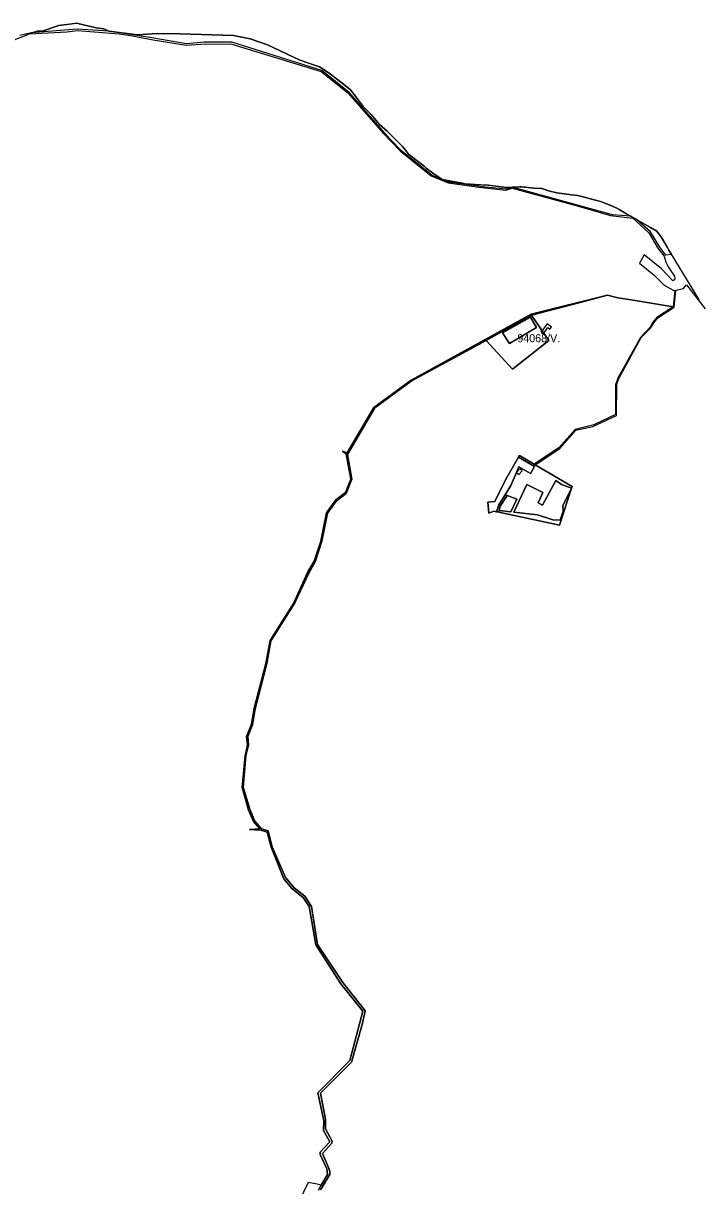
# Model space of a CAD drawing. Extents: x -477304 to -465429, y -1159113 to -1149210.
# Drawn here: x -468566 to -467301, y -1151906 to -1149728 of the extents above; entities that cross this region are included whole.
import ezdxf

# ---------------------------------------------------------------- set-up
doc = ezdxf.new("R2010")
doc.units = 0
for name, color, linetype in [('BPEJ_s', 7, 'Continuous'), ('orna_s', 7, 'Continuous'), ('PUPFL_s', 7, 'Continuous'), ('trav_porost_s', 7, 'Continuous'), ('voda_s', 7, 'Continuous')]:
    doc.layers.add(name, color=color, linetype=linetype)

msp = doc.modelspace()

# ---------------------------------------------------------------- linework, layer by layer
at = {"layer": 'BPEJ_s'}
for points in [[(-467633.58, -1150034.8), (-467634, -1150034.82), (-467635.2, -1150034.87), (-467650.52, -1150035.48), (-467660.67, -1150035.89), (-467691.02, -1150032.25), (-467691.13, -1150032.24), (-467695.27, -1150031.74), (-467699.35, -1150031.48), (-467738.99, -1150028.95), (-467743.99, -1150027.99), (-467774.85, -1150022.04), (-467781.23, -1150020.81), (-467796.82, -1150010.61), (-467811.39, -1149999.76), (-467815.35, -1149996.14), (-467822.52, -1149990.68), (-467844.55, -1149973.91), (-467852.2, -1149963.9), (-467855.74, -1149959.26), (-467884.29, -1149930.65), (-467898.92, -1149917.91), (-467914.35, -1149899.18), (-467929.86, -1149883.84), (-467940.54, -1149869.31), (-467953.41, -1149853.12), (-467969.58, -1149839.94), (-467971.2, -1149838.62), (-467990.41, -1149823.54), (-467996.63, -1149819.32), (-468011.08, -1149809.71), (-468018.72, -1149807.44), (-468031.74, -1149802.98), (-468049.34, -1149796.95), (-468108.63, -1149768.72), (-468141.39, -1149757.72), (-468172.61, -1149751.58), (-468232.24, -1149749.58), (-468272.9, -1149748.36), (-468315.64, -1149747.77), (-468352.52, -1149750.04), (-468405.93, -1149743), (-468415.38, -1149738.99), (-468430.13, -1149736.73), (-468466.79, -1149728.35), (-468469.31, -1149728.69), (-468500.06, -1149732.83), (-468528.94, -1149742.5), (-468539.73, -1149743.15), (-468546.01, -1149744.78), (-468551.75, -1149746.18), (-468572.68, -1149751.29)], [(-467299.54, -1150246.76), (-467311.84, -1150226.56), (-467318.1, -1150216.27), (-467323.47, -1150207.48), (-467342.35, -1150176.59), (-467348.75, -1150166.09), (-467351.62, -1150161.38), (-467356.43, -1150153.48), (-467359.18, -1150148.52), (-467370.43, -1150129.78), (-467378.86, -1150118.08), (-467391.06, -1150111.12), (-467410.93, -1150099.78), (-467416.57, -1150096.57), (-467428.24, -1150089.91), (-467437.15, -1150084.72), (-467449.91, -1150077.29), (-467453.98, -1150074.92), (-467464.09, -1150070.69), (-467477.66, -1150065.03), (-467484.59, -1150062.14), (-467488.77, -1150061.06), (-467493.76, -1150059.83), (-467498.98, -1150058.54), (-467519.92, -1150053.16), (-467520.95, -1150052.91), (-467523.07, -1150052.39), (-467524.7, -1150051.99), (-467524.89, -1150051.93), (-467524.95, -1150051.91), (-467525.04, -1150051.88), (-467527.1, -1150051.18), (-467539.13, -1150049.54), (-467566.7, -1150046.19), (-467581.86, -1150042.43), (-467588.45, -1150040.12), (-467589.95, -1150039.6), (-467594.21, -1150038.11), (-467594.3, -1150038.08), (-467594.61, -1150037.97), (-467595.11, -1150037.96), (-467595.92, -1150037.93), (-467609.58, -1150037.56), (-467625.32, -1150035.67), (-467632.82, -1150034.77), (-467633.58, -1150034.8)], [(-467591.09, -1150308.78), (-467581.36, -1150322.87), (-467649.5, -1150376.38), (-467698.93, -1150322.49), (-467668.72, -1150305.6), (-467614.05, -1150275.55), (-467594.15, -1150304.36), (-467591.09, -1150308.78)]]:
    msp.add_lwpolyline(points, dxfattribs=at)
msp.add_lwpolyline([(-467581.36, -1150322.87), (-467649.5, -1150376.38), (-467698.93, -1150322.49), (-467668.72, -1150305.6), (-467614.05, -1150275.55), (-467594.15, -1150304.36), (-467591.09, -1150308.78)], close=True, dxfattribs=at)
at = {"layer": 'orna_s'}
msp.add_lwpolyline([(-467668.23, -1150308.46), (-467616.15, -1150279.02), (-467604.84, -1150298.23), (-467655.14, -1150328.1)], close=True, dxfattribs=at)
at = {"layer": 'PUPFL_s'}
for points in [[(-468546.01, -1149744.78), (-468539.73, -1149743.15), (-468528.94, -1149742.5), (-468500.06, -1149732.83), (-468466.79, -1149728.35), (-468430.13, -1149736.73), (-468415.38, -1149738.99), (-468405.93, -1149743), (-468465.64, -1149739.27), (-468551.75, -1149746.18)], [(-468365.51, -1149749.15), (-468405.93, -1149743), (-468352.52, -1149750.04), (-468315.64, -1149747.77), (-468272.9, -1149748.36), (-468232.24, -1149749.58), (-468172.61, -1149751.58), (-468141.39, -1149757.72), (-468108.63, -1149768.72), (-468049.34, -1149796.95), (-468018.72, -1149807.44), (-468011.08, -1149809.71), (-467996.63, -1149819.32), (-467990.41, -1149823.54), (-467971.2, -1149838.62), (-467969.58, -1149839.94), (-467953.41, -1149853.12), (-467940.54, -1149869.31), (-467929.86, -1149883.84), (-467914.35, -1149899.18), (-467898.92, -1149917.91), (-467884.29, -1149930.65), (-467855.74, -1149959.26), (-467852.2, -1149963.9), (-467844.55, -1149973.91), (-467822.52, -1149990.68), (-467815.35, -1149996.14), (-467811.39, -1149999.76), (-467796.82, -1150010.61), (-467781.23, -1150020.81), (-467800.35, -1150013.35), (-467857.03, -1149967.72), (-467879.46, -1149944.74), (-467955.81, -1149858.04), (-468006.85, -1149816.76), (-468175.38, -1149763.89), (-468227.24, -1149763.96), (-468260.76, -1149766.65), (-468325.73, -1149755.91)], [(-467660.67, -1150035.89), (-467650.52, -1150035.48), (-467661.7, -1150038.99), (-467699.98, -1150035.16), (-467769.2, -1150026.12), (-467781.23, -1150020.81), (-467738.99, -1150028.95), (-467695.27, -1150031.74)], [(-467488.77, -1150061.06), (-467484.59, -1150062.14), (-467477.66, -1150065.03), (-467464.09, -1150070.69), (-467453.98, -1150074.92), (-467449.91, -1150077.29), (-467428.24, -1150089.91), (-467462.17, -1150087.21), (-467650.52, -1150035.48), (-467632.82, -1150034.77), (-467609.58, -1150037.56), (-467594.6, -1150037.97), (-467581.86, -1150042.43), (-467566.7, -1150046.19), (-467539.13, -1150049.54), (-467527.1, -1150051.18), (-467524.7, -1150051.99), (-467519.92, -1150053.16), (-467498.98, -1150058.54)], [(-467362.4, -1150162.85), (-467373.62, -1150147.93), (-467390.9, -1150119.01), (-467416.57, -1150096.57), (-467410.93, -1150099.78), (-467391.06, -1150111.12), (-467378.86, -1150118.08), (-467370.43, -1150129.78), (-467359.18, -1150148.52), (-467356.43, -1150153.48), (-467351.62, -1150161.38)], [(-467642.16, -1150570), (-467652.93, -1150594.56), (-467663.4, -1150611.85), (-467675.36, -1150630.69), (-467679.6, -1150643.45), (-467684.29, -1150642.44), (-467693.65, -1150646.51), (-467695.7, -1150625.4), (-467682.41, -1150624.5), (-467662.61, -1150583.86), (-467638.14, -1150541.46), (-467608.24, -1150558.83), (-467616.02, -1150571.69), (-467637.66, -1150559.3)], [(-467642.16, -1150570), (-467637.66, -1150559.3), (-467616.02, -1150571.69), (-467608.24, -1150558.83), (-467638.14, -1150541.46), (-467636.33, -1150538.33), (-467608.93, -1150554.4), (-467606.98, -1150555.56), (-467538, -1150596.51), (-467538.91, -1150599.3), (-467557.57, -1150592.65), (-467568.66, -1150584.84), (-467593.54, -1150631.16), (-467601.31, -1150626.59), (-467592.56, -1150607.57), (-467622.83, -1150592.44), (-467646.81, -1150644.24), (-467602.77, -1150649.39), (-467573.79, -1150658.68), (-467560.25, -1150659.08), (-467554.69, -1150642.62), (-467554.97, -1150632.24), (-467538.91, -1150599.3), (-467561.58, -1150668.95), (-467675.1, -1150644.43), (-467674.49, -1150641.53), (-467652.85, -1150643.98), (-467641.66, -1150619.99), (-467659.58, -1150613.28), (-467663.4, -1150611.85), (-467652.93, -1150594.56), (-467642.16, -1150570), (-467638, -1150573.87), (-467631.56, -1150566.95), (-467635.72, -1150563.08)], [(-467573.79, -1150658.68), (-467602.77, -1150649.39), (-467646.81, -1150644.24), (-467622.83, -1150592.44), (-467592.56, -1150607.57), (-467601.31, -1150626.59), (-467593.54, -1150631.16), (-467568.66, -1150584.84), (-467557.57, -1150592.65), (-467538.91, -1150599.3), (-467554.97, -1150632.24), (-467554.69, -1150642.62), (-467560.25, -1150659.08)], [(-467675.36, -1150630.69), (-467663.4, -1150611.85), (-467659.58, -1150613.28), (-467672.48, -1150633.25), (-467674.49, -1150641.53), (-467675.1, -1150644.43), (-467679.6, -1150643.45)], [(-467674.49, -1150641.53), (-467672.48, -1150633.25), (-467659.58, -1150613.28), (-467641.66, -1150619.99), (-467652.85, -1150643.98)]]:
    msp.add_lwpolyline(points, close=True, dxfattribs=at)
for points in [[(-468734.36, -1149948.59), (-468702.72, -1149908.72), (-468640.26, -1149840.22), (-468606.71, -1149770.78), (-468589.71, -1149761.88), (-468554.81, -1149748.43), (-468484.73, -1149744.64), (-468464.97, -1149741.9), (-468386.52, -1149748.44), (-468365.72, -1149751.36), (-468323.29, -1149759.46)], [(-468323.29, -1149759.46), (-468261.21, -1149769.25), (-468224.48, -1149767.21), (-468175.29, -1149767.23), (-468008.46, -1149818.68), (-467958.19, -1149859.02), (-467892, -1149934.48), (-467860.19, -1149967.44), (-467802.09, -1150014.5), (-467769.96, -1150027.3), (-467712.6, -1150035.46), (-467661.79, -1150041.14), (-467650.13, -1150037.48), (-467528.69, -1150070.41), (-467465.77, -1150088.82), (-467423.86, -1150093.78), (-467393.96, -1150120.73), (-467376.94, -1150149.66), (-467365.29, -1150164.76), (-467362.54, -1150176.21), (-467358.26, -1150183.36), (-467353.87, -1150190.46), (-467345.95, -1150202.45), (-467345.32, -1150205.9), (-467345.84, -1150209.06), (-467349.26, -1150211.16), (-467370.45, -1150188.42), (-467402.89, -1150161.98), (-467411.43, -1150177.9), (-467384.24, -1150200.5), (-467365.48, -1150219.08), (-467347.06, -1150229.32), (-467345.11, -1150228.9), (-467348.36, -1150259.85), (-467423.58, -1150247.4), (-467452.36, -1150242.57), (-467471.69, -1150237.75), (-467614.75, -1150273.57), (-467839.45, -1150396.95), (-467909.21, -1150447.95), (-467959.51, -1150533.3), (-467967.97, -1150530.25), (-467961.59, -1150535.33), (-467952.81, -1150582.56), (-467962.8, -1150607.33), (-467980.98, -1150621.41), (-467997.99, -1150645.76), (-468008.82, -1150698.59), (-468021.29, -1150736.32), (-468033.53, -1150757.67), (-468060.28, -1150815.18), (-468104, -1150884.93), (-468111.81, -1150927.76), (-468133.45, -1151011.84), (-468138.42, -1151041.63), (-468147.89, -1151064.43), (-468146.24, -1151080.32), (-468150.84, -1151100.81), (-468156.28, -1151160.28), (-468144.47, -1151202.75), (-468135.04, -1151224.08), (-468123.17, -1151237.87), (-468142.38, -1151239.14), (-468120.94, -1151240.22), (-468109.46, -1151243.82), (-468101.93, -1151272.17), (-468077.99, -1151331.06), (-468062.97, -1151349.61), (-468042.09, -1151366.54), (-468030.42, -1151383.26), (-468018.18, -1151455.19), (-467971.05, -1151528.32), (-467929.79, -1151579.04), (-467954.38, -1151671.9), (-468014.58, -1151732.13), (-468003.42, -1151784.79), (-468003.67, -1151802.62), (-467992.02, -1151824.36), (-468009.94, -1151843.22), (-468010.35, -1151847.96), (-467997.68, -1151874.7), (-467996.53, -1151885.51), (-468008.01, -1151904.96), (-468015.71, -1151903.4), (-468032.53, -1151899.99), (-468049.92, -1151936.19)], [(-468131.64, -1151012.56), (-468109.91, -1150928.13), (-468102.51, -1150885.66), (-468057.46, -1150814.16), (-468031.29, -1150758.84), (-468019.16, -1150737.1), (-468006.78, -1150698.82), (-467995.99, -1150646.38), (-467980.36, -1150623.63), (-467961.08, -1150609.12), (-467950.72, -1150582.46), (-467958.7, -1150536.1), (-467907.55, -1150449.06), (-467839.29, -1150399.08), (-467698.93, -1150322.49), (-467649.5, -1150376.38), (-467581.36, -1150322.87), (-467591.09, -1150308.78), (-467585.95, -1150301.93), (-467583.48, -1150298.65), (-467579.4, -1150301.72), (-467576.39, -1150297.73), (-467584.56, -1150291.59), (-467590.02, -1150298.87), (-467594.15, -1150304.36), (-467614.05, -1150275.55), (-467523.09, -1150251.28), (-467471.69, -1150237.75), (-467452.36, -1150242.57), (-467423.58, -1150247.4), (-467348.36, -1150259.85), (-467379.28, -1150279.92), (-467386.41, -1150288.37), (-467391.62, -1150297.87), (-467409.99, -1150316.84), (-467452.42, -1150393.08), (-467456.7, -1150405.78), (-467456.49, -1150461.33), (-467497.33, -1150480.74), (-467532.19, -1150489.25), (-467562.82, -1150523.59), (-467608.93, -1150554.4), (-467636.33, -1150538.33), (-467638.14, -1150541.46), (-467662.61, -1150583.86), (-467682.41, -1150624.5), (-467695.7, -1150625.4), (-467693.65, -1150646.51), (-467684.29, -1150642.44), (-467679.6, -1150643.45), (-467675.1, -1150644.43), (-467561.58, -1150668.95), (-467538.91, -1150599.3), (-467538, -1150596.51), (-467606.98, -1150555.56), (-467561.09, -1150525.09), (-467530.79, -1150490.95), (-467498.86, -1150483.63), (-467454.76, -1150463.12), (-467454.37, -1150404.48), (-467450.38, -1150393.77), (-467408.18, -1150317.24), (-467390.7, -1150299.42), (-467384.98, -1150289.92), (-467377.41, -1150280.54), (-467346.64, -1150260.53), (-467343.32, -1150228.51), (-467329.07, -1150225.43), (-467323.51, -1150218.64), (-467288.75, -1150263.27)], [(-468009.13, -1151914.22), (-467991.73, -1151885.47), (-467991.83, -1151879.7), (-467994.43, -1151872.33), (-468005.59, -1151845.75), (-467988.12, -1151826.54), (-467987.76, -1151823.07), (-468000.06, -1151799.74), (-467999.81, -1151781.69), (-468009.52, -1151733.01), (-467951.48, -1151674.94), (-467931.16, -1151604.38), (-467925.67, -1151579.39), (-467927.4, -1151575.99), (-467967.4, -1151525.36), (-468015.15, -1151454.29), (-468026.45, -1151383.37), (-468038.83, -1151363.65), (-468058.9, -1151347.9), (-468074.89, -1151328.62), (-468099.87, -1151271.06), (-468107.2, -1151241.66), (-468119.98, -1151237.69), (-468132.57, -1151223.53), (-468142.14, -1151200.85), (-468154.09, -1151159.47), (-468149.07, -1151101.04), (-468144.2, -1151080.67), (-468145.32, -1151064.35), (-468136.58, -1151043.04), (-468131.64, -1151012.56)]]:
    msp.add_lwpolyline(points, dxfattribs=at)
at = {"layer": 'trav_porost_s'}
for points in [[(-467592.02, -1150310), (-467591.09, -1150308.78), (-467581.36, -1150322.87), (-467649.5, -1150376.38), (-467698.93, -1150322.49), (-467668.72, -1150305.6), (-467614.05, -1150275.55), (-467594.15, -1150304.36), (-467594.65, -1150305.02), (-467595.57, -1150304.33), (-467596.46, -1150305.51), (-467595.54, -1150306.2), (-467596.09, -1150306.94)], [(-467655.14, -1150328.1), (-467604.84, -1150298.23), (-467616.15, -1150279.02), (-467668.23, -1150308.46)]]:
    msp.add_lwpolyline(points, close=True, dxfattribs=at)
at = {"layer": 'voda_s'}
for points in [[(-468010.35, -1151847.96), (-468009.94, -1151843.22), (-467992.02, -1151824.36), (-468003.67, -1151802.62), (-468003.42, -1151784.79), (-468014.58, -1151732.13), (-467954.38, -1151671.9), (-467929.79, -1151579.04), (-467971.05, -1151528.32), (-468018.18, -1151455.19), (-468030.42, -1151383.26), (-468042.09, -1151366.54), (-468062.97, -1151349.61), (-468077.99, -1151331.06), (-468101.93, -1151272.17), (-468109.46, -1151243.82), (-468120.94, -1151240.22), (-468142.38, -1151239.14), (-468123.17, -1151237.87), (-468135.04, -1151224.08), (-468144.47, -1151202.75), (-468156.28, -1151160.28), (-468150.84, -1151100.81), (-468146.24, -1151080.32), (-468147.89, -1151064.43), (-468138.42, -1151041.63), (-468133.45, -1151011.84), (-468111.81, -1150927.76), (-468104, -1150884.93), (-468060.28, -1150815.18), (-468033.53, -1150757.67), (-468021.29, -1150736.32), (-468008.82, -1150698.59), (-467997.99, -1150645.76), (-467980.98, -1150621.41), (-467962.8, -1150607.33), (-467952.81, -1150582.56), (-467961.59, -1150535.33), (-467967.97, -1150530.25), (-467959.51, -1150533.3), (-467909.21, -1150447.95), (-467839.45, -1150396.95), (-467614.75, -1150273.57), (-467471.69, -1150237.75), (-467523.09, -1150251.28), (-467614.05, -1150275.55), (-467668.72, -1150305.6), (-467698.93, -1150322.49), (-467839.29, -1150399.08), (-467907.55, -1150449.06), (-467958.7, -1150536.1), (-467950.72, -1150582.46), (-467961.08, -1150609.12), (-467980.36, -1150623.63), (-467995.99, -1150646.38), (-468006.78, -1150698.82), (-468019.16, -1150737.1), (-468031.29, -1150758.84), (-468057.46, -1150814.16), (-468102.51, -1150885.66), (-468109.91, -1150928.13), (-468131.64, -1151012.56), (-468136.58, -1151043.04), (-468145.32, -1151064.35), (-468144.2, -1151080.67), (-468149.07, -1151101.04), (-468154.09, -1151159.47), (-468142.14, -1151200.85), (-468132.57, -1151223.53), (-468119.98, -1151237.69), (-468107.2, -1151241.66), (-468099.87, -1151271.06), (-468074.89, -1151328.62), (-468058.9, -1151347.9), (-468038.83, -1151363.65), (-468026.45, -1151383.37), (-468015.15, -1151454.29), (-467967.4, -1151525.36), (-467927.4, -1151575.99), (-467925.67, -1151579.39), (-467931.16, -1151604.38), (-467951.48, -1151674.94), (-468009.52, -1151733.01), (-467999.81, -1151781.69)], [(-467999.81, -1151781.69), (-468000.06, -1151799.74), (-467987.76, -1151823.07), (-467988.12, -1151826.54), (-468005.59, -1151845.75), (-467994.43, -1151872.33), (-467991.83, -1151879.7), (-467991.73, -1151885.47), (-468009.13, -1151914.22)], [(-468013.41, -1151914.44), (-468008.01, -1151904.96), (-467996.53, -1151885.51), (-467997.68, -1151874.7), (-468010.35, -1151847.96)]]:
    msp.add_lwpolyline(points, dxfattribs=at)

# ---------------------------------------------------------------- texts
at = {"layer": 'BPEJ_s'}
msp.add_text('94068/V.', height=15, dxfattribs=at).set_placement((-467640.52, -1150325.97))

doc.saveas('drawing.dxf')
